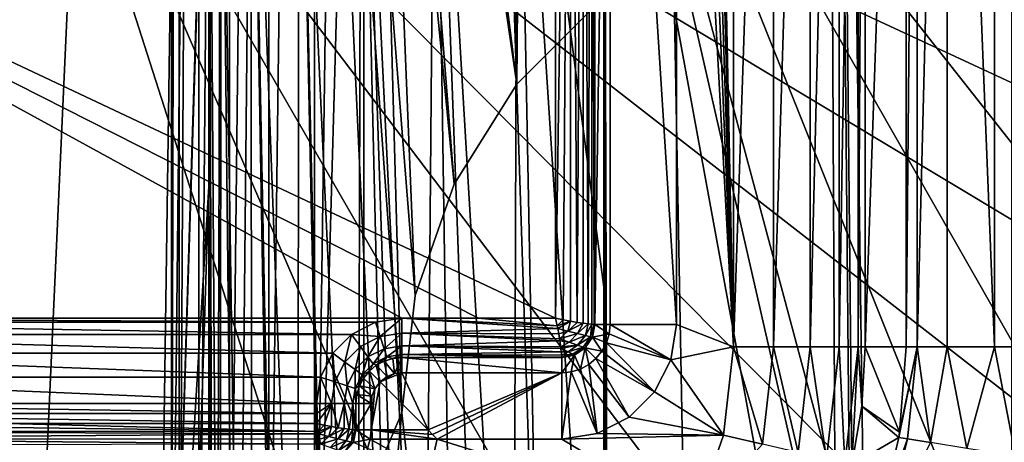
# Model space of a CAD drawing. Header units: metres. Extents: x -105 to 105, y -117 to 62.
# Tile 309 of 382: x 0.1 to 7.57, y -6.52 to -3.32. Entities that reach past the tile are written whole.
import ezdxf

# ---------------------------------------------------------------- set-up
doc = ezdxf.new("R2010")
doc.units = ezdxf.units.M
doc.layers.add('solid_509432_AD150_SW0001', color=7, linetype='CONTINUOUS')
doc.layers.add('solid_509432_AD150_SW0001_01', color=7, linetype='CONTINUOUS')

msp = doc.modelspace()

# ---------------------------------------------------------------- linework, layer by layer
at = {"layer": 'solid_509432_AD150_SW0001'}
for points in [[(3, -6.3, 3.6), (1.356257, 16.4984, 3.6), (0, -13.319448, 3.6)], [(3, -5.581118, 61.150002), (-3, -5.581118, 61.150002), (-4.166118, -1.65602, 61.150002)], [(3.583046, -5.581118, 61.150002), (3, -5.581118, 61.150002), (-4.166118, -1.65602, 61.150002)], [(4.166118, -5.581118, 61.150002), (3.583046, -5.581118, 61.150002), (-4.166118, -1.65602, 61.150002)], [(4.166118, -1.65602, 61.150002), (4.166118, -5.581118, 61.150002), (-4.166118, -1.65602, 61.150002)], [(2.799989, -5.612715, 61.150002), (-2.799994, -5.612713, 61.150002), (-3, -5.581118, 61.150002)], [(3, -5.581118, 61.150002), (2.799989, -5.612715, 61.150002), (-3, -5.581118, 61.150002)], [(2.618759, -5.704926, 61.150002), (-2.618764, -5.704923, 61.150002), (-2.799994, -5.612713, 61.150002)], [(2.799989, -5.612715, 61.150002), (2.618759, -5.704926, 61.150002), (-2.799994, -5.612713, 61.150002)], [(2.474923, -5.848764, 61.150002), (-2.474926, -5.848759, 61.150002), (-2.618764, -5.704923, 61.150002)], [(2.618759, -5.704926, 61.150002), (2.474923, -5.848764, 61.150002), (-2.618764, -5.704923, 61.150002)], [(2.382713, -6.029994, 61.150002), (-2.382715, -6.029988, 61.150002), (-2.474926, -5.848759, 61.150002)], [(2.474923, -5.848764, 61.150002), (2.382713, -6.029994, 61.150002), (-2.474926, -5.848759, 61.150002)], [(2.351118, -6.23, 61.150002), (-2.351118, -6.23, 61.150002), (-2.382715, -6.029988, 61.150002)], [(2.382713, -6.029994, 61.150002), (2.351118, -6.23, 61.150002), (-2.382715, -6.029988, 61.150002)], [(2.351118, -6.305546, 61.150002), (-2.351118, -6.305546, 61.150002), (-2.351118, -6.23, 61.150002)], [(2.351118, -6.23, 61.150002), (2.351118, -6.305546, 61.150002), (-2.351118, -6.23, 61.150002)], [(2.351118, -6.381118, 61.150002), (0, -6.381118, 61.150002), (-2.351118, -6.305546, 61.150002)], [(2.351118, -6.305546, 61.150002), (2.351118, -6.381118, 61.150002), (-2.351118, -6.305546, 61.150002)], [(3.100297, -7.190117, 3.6), (3, -6.3, 3.6), (0, -13.319448, 3.6)], [(2.36483, -6.441228, 61.143917), (-2.351118, -6.381118, 61.150002), (0, -6.381118, 61.150002)]]:
    msp.add_3dface(points, dxfattribs=at)
at = {"layer": 'solid_509432_AD150_SW0001_01'}
for points in [[(1.560201, 19.454649, 71.878479), (-0.001912, 19.454506, 71.878471), (0, -90.568039, 71.879997)], [(1.560201, 19.454649, 71.878479), (0, -90.568039, 71.879997), (6.716792, -90.563103, 71.851799)], [(3.113525, 19.27993, 71.87394), (1.560201, 19.454649, 71.878479), (6.716792, -90.563103, 71.851799)], [(4.649279, 18.989752, 71.866493), (3.113525, 19.27993, 71.87394), (6.716792, -90.563103, 71.851799)], [(6.158848, 18.585764, 71.856293), (4.649279, 18.989752, 71.866493), (6.716792, -90.563103, 71.851799)], [(6.158848, 18.585764, 71.856293), (7.271198, -90.493584, 71.846954), (7.627426, -90.37117, 71.843636)], [(7.633742, 18.070267, 71.843575), (6.158848, 18.585764, 71.856293), (7.627426, -90.37117, 71.843636)], [(6.158848, 18.585764, 71.856293), (7.181343, -90.514397, 71.847771), (7.271198, -90.493584, 71.846954)], [(6.158848, 18.585764, 71.856293), (6.716792, -90.563103, 71.851799), (7.181343, -90.514397, 71.847771)], [(1.25, 17.559322, 0.45), (1.251565, 17.520496, 0.509762), (1.251565, -9.213471, 0.509762)], [(1.251565, -9.237844, 0.509764), (1.25, 17.559322, 0.45), (1.251565, -9.213471, 0.509762)], [(1.251565, -9.262186, 0.509772), (1.25, -9.264232, 0.45), (1.25, 17.559322, 0.45)], [(1.536174, 17.273149, -10.478531), (1.25, 17.559322, 0.45), (1.25, -9.264232, 0.45)], [(1.251565, -9.237844, 0.509764), (1.251565, -9.262186, 0.509772), (1.25, 17.559322, 0.45)], [(1.309158, 17.520496, 0.883952), (1.251565, -9.213471, 0.509762), (1.251565, 17.520496, 0.509762)], [(1.309158, -9.213471, 0.883952), (1.251565, -9.213471, 0.509762), (1.309158, 17.520496, 0.883952)], [(1.309158, -9.213471, 0.883952), (1.309158, 17.520496, 0.883952), (1.458607, 17.520496, 1.231804)], [(1.458607, -9.213471, 1.231804), (1.309158, -9.213471, 0.883952), (1.458607, 17.520496, 1.231804)], [(1.458607, -9.213471, 1.231804), (1.458607, 17.520496, 1.231804), (1.690391, 17.520496, 1.531156)], [(1.690391, -9.213471, 1.531156), (1.458607, -9.213471, 1.231804), (1.690391, 17.520496, 1.531156)], [(1.690391, -9.213471, 1.531156), (1.690391, 17.520496, 1.531156), (1.989743, 17.520496, 1.76294)], [(1.989743, -9.213471, 1.76294), (1.690391, -9.213471, 1.531156), (1.989743, 17.520496, 1.76294)], [(1.989743, -9.213471, 1.76294), (1.989743, 17.520496, 1.76294), (2.337595, 17.520496, 1.912389)], [(2.337595, -9.213471, 1.912389), (1.989743, -9.213471, 1.76294), (2.337595, 17.520496, 1.912389)], [(2.337595, -9.213471, 1.912389), (2.711786, 17.542665, 1.969982), (2.711786, 4.149403, 1.969982)], [(2.337595, -9.213471, 1.912389), (2.337595, 17.520496, 1.912389), (2.711786, 17.542665, 1.969982)], [(1.536174, -0.11237, -10.478531), (1.536174, 17.273149, -10.478531), (1.25, -9.264232, 0.45)], [(-1.356257, 16.4984, 3.6), (0, -13.319448, 3.6), (1.356257, 16.4984, 3.6)], [(3.872695, -3.806017, 3.6), (4.037329, 16.087421, 3.6), (1.356257, 16.4984, 3.6)], [(3.396117, -4.564479, 3.6), (3.872695, -3.806017, 3.6), (1.356257, 16.4984, 3.6)], [(3.100297, -5.409883, 3.6), (3.396117, -4.564479, 3.6), (1.356257, 16.4984, 3.6)], [(3, -6.3, 3.6), (3.100297, -5.409883, 3.6), (1.356257, 16.4984, 3.6)], [(3.872695, -3.806017, 3.6), (4.506017, -3.172695, 3.6), (4.037329, 16.087421, 3.6)], [(2.337595, -9.213471, 1.912389), (2.711786, 4.149403, 1.969982), (2.711786, -9.244412, 1.969982)], [(3, -6.3, 1.977529), (2.711786, -9.244412, 1.969982), (2.711786, 4.149403, 1.969982)], [(3.100256, -5.410061, 1.980155), (3, -6.3, 1.977529), (2.711786, 4.149403, 1.969982)], [(3.395973, -4.564777, 1.987898), (3.100256, -5.410061, 1.980155), (2.711786, 4.149403, 1.969982)], [(3.872438, -3.80634, 2.000375), (3.395973, -4.564777, 1.987898), (2.711786, 4.149403, 1.969982)], [(4.505695, -3.172952, 2.016958), (3.872438, -3.80634, 2.000375), (2.711786, 4.149403, 1.969982)], [(5.334651, 2.897071, 47.150002), (5.517303, 3.2, 47.150002), (5.517303, -5.8, 47.150002)], [(5.822111, 3.2, 47.197586), (5.517303, -5.8, 47.150002), (5.517303, 3.2, 47.150002)], [(5.822111, 3.2, 47.197586), (5.822111, -5.8, 47.197586), (5.517303, -5.8, 47.150002)], [(6.09892, 3.2, 47.336536), (6.09892, -5.8, 47.336536), (5.822111, -5.8, 47.197586)], [(5.822111, 3.2, 47.197586), (6.09892, 3.2, 47.336536), (5.822111, -5.8, 47.197586)], [(6.319935, 3.2, 47.553524), (6.319935, -5.8, 47.553524), (6.09892, -5.8, 47.336536)], [(6.09892, 3.2, 47.336536), (6.319935, 3.2, 47.553524), (6.09892, -5.8, 47.336536)], [(6.463952, 3.2, 47.827736), (6.463952, -5.8, 47.827736), (6.319935, -5.8, 47.553524)], [(6.319935, 3.2, 47.553524), (6.463952, 3.2, 47.827736), (6.319935, -5.8, 47.553524)], [(6.463952, -5.8, 47.827736), (6.51715, 3.2, 48.132549), (6.51715, -5.8, 48.132549)], [(6.463952, 3.2, 47.827736), (6.51715, 3.2, 48.132549), (6.463952, -5.8, 47.827736)], [(6.827847, 3.2, 65.932358), (6.51715, -5.8, 48.132549), (6.51715, 3.2, 48.132549)], [(6.827847, 3.2, 65.932358), (6.827847, -5.8, 65.932358), (6.51715, -5.8, 48.132549)], [(6.91292, 3.2, 66.59124), (6.827847, -5.8, 65.932358), (6.827847, 3.2, 65.932358)], [(6.91292, 3.2, 66.59124), (6.91292, -5.8, 66.59124), (6.827847, -5.8, 65.932358)], [(7.141217, 3.2, 67.215843), (7.140921, -5.8, 67.215248), (6.91292, -5.8, 66.59124)], [(6.91292, 3.2, 66.59124), (7.141217, 3.2, 67.215843), (6.91292, -5.8, 66.59124)], [(7.141217, 3.2, 67.215843), (7.500667, -5.8, 67.773766), (7.140921, -5.8, 67.215248)], [(7.141217, 3.2, 67.215843), (7.501508, 3.2, 67.774803), (7.500667, -5.8, 67.773766)], [(7.501508, 3.2, 67.774803), (7.974517, -5.8, 68.239418), (7.500667, -5.8, 67.773766)], [(7.501508, 3.2, 67.774803), (7.976089, 3.2, 68.240654), (7.974517, -5.8, 68.239418)], [(5.329868, 2.738536, 47.150002), (5.334651, 2.897071, 47.150002), (5.517303, -5.8, 47.150002)], [(5.301718, 2.582449, 47.150002), (5.329868, 2.738536, 47.150002), (5.517303, -5.8, 47.150002)], [(5.250818, 2.432228, 47.150002), (5.301718, 2.582449, 47.150002), (5.517303, -5.8, 47.150002)], [(5.178278, 2.291168, 47.150002), (5.250818, 2.432228, 47.150002), (5.517303, -5.8, 47.150002)], [(4.280318, 2.269053, 61.127415), (4.166118, -5.581118, 61.150002), (4.166118, -1.65602, 61.150002)], [(4.224103, -5.594336, 61.144344), (4.166118, -5.581118, 61.150002), (4.280318, 2.269053, 61.127415)], [(4.279978, -5.604954, 61.127552), (4.224103, -5.594336, 61.144344), (4.280318, 2.269053, 61.127415)], [(4.33162, -5.613688, 61.10022), (4.279978, -5.604954, 61.127552), (4.280318, 2.269053, 61.127415)], [(4.33162, -5.613688, 61.10022), (4.280318, 2.269053, 61.127415), (4.377323, 2.269053, 61.063057)], [(4.377071, -5.620269, 61.063305), (4.33162, -5.613688, 61.10022), (4.377323, 2.269053, 61.063057)], [(4.414474, -5.624958, 61.018284), (4.377071, -5.620269, 61.063305), (4.377323, 2.269053, 61.063057)], [(4.414474, -5.624958, 61.018284), (4.377323, 2.269053, 61.063057), (4.442524, 2.269053, 60.966618)], [(4.442441, -5.628003, 60.966812), (4.414474, -5.624958, 61.018284), (4.442524, 2.269053, 60.966618)], [(4.459886, -5.629498, 60.910831), (4.442441, -5.628003, 60.966812), (4.442524, 2.269053, 60.966618)], [(4.459886, -5.629498, 60.910831), (4.442524, 2.269053, 60.966618), (4.466107, 2.269053, 60.852619)], [(4.459886, -5.629498, 60.910831), (4.466107, 2.269053, 60.852619), (4.466107, -5.63, 60.852619)], [(4.466107, -5.63, 60.852619), (4.466107, 2.269053, 60.852619), (4.581286, 2.269053, 47.654404)], [(4.466107, -5.63, 60.852619), (4.581286, 2.269053, 47.654404), (4.581286, -5.63, 47.654404)], [(4.581286, 2.269053, 47.654404), (5.085688, 2.162364, 47.150002), (5.085688, -5.63, 47.150002)], [(4.581286, -5.63, 47.654404), (4.581286, 2.269053, 47.654404), (5.085688, -5.63, 47.150002)], [(5.085688, 2.162364, 47.150002), (5.178278, 2.291168, 47.150002), (5.517303, -5.8, 47.150002)], [(5.085688, -5.63, 47.150002), (5.085688, 2.162364, 47.150002), (5.517303, -5.8, 47.150002)], [(1.536165, -0.192364, -10.478187), (1.536174, -0.11237, -10.478531), (1.25, -9.264232, 0.45)], [(1.536165, -0.192364, -10.478187), (1.25, -9.264232, 0.45), (1.536138, -0.272353, -10.477155)], [(13.259329, -3.901243, -16.234114), (0, -0.25, -16.299999), (14.174533, -3.22351, -16.246342)], [(12.329649, -4.67089, -16.220224), (0, -0.25, -16.299999), (13.259329, -3.901243, -16.234114)], [(11.386396, -5.539844, -16.204544), (0, -0.25, -16.299999), (12.329649, -4.67089, -16.220224)], [(10.430306, -6.516758, -16.186916), (0, -0.25, -16.299999), (11.386396, -5.539844, -16.204544)], [(9.463707, -7.609659, -16.167194), (0, -0.25, -16.299999), (10.430306, -6.516758, -16.186916)], [(8.491665, -8.824736, -16.145269), (0, -0.25, -16.299999), (9.463707, -7.609659, -16.167194)], [(7.520955, -10.166413, -16.121058), (0, -0.25, -16.299999), (8.491665, -8.824736, -16.145269)], [(6.55984, -11.636592, -16.094528), (0, -0.25, -16.299999), (7.520955, -10.166413, -16.121058)], [(5.620007, -13.231618, -16.065746), (0, -0.25, -16.299999), (6.55984, -11.636592, -16.094528)], [(4.713199, -14.944984, -16.034828), (0, -0.25, -16.299999), (5.620007, -13.231618, -16.065746)], [(0, -16.070114, -16.014524), (0, -0.25, -16.299999), (4.713199, -14.944984, -16.034828)], [(1.534195, -4.583784, -10.402976), (1.536138, -0.272353, -10.477155), (1.25, -9.264232, 0.45)], [(1.559788, -9.060332, -10.660998), (1.536138, -0.272353, -10.477155), (1.534195, -4.583784, -10.402976)], [(1.597319, -9.165579, -10.872513), (1.626039, -0.283653, -11.13155), (1.536138, -0.272353, -10.477155)], [(1.559788, -9.060332, -10.660998), (1.597319, -9.165579, -10.872513), (1.536138, -0.272353, -10.477155)], [(1.597319, -9.165579, -10.872513), (1.624246, -9.22241, -10.98657), (1.626039, -0.283653, -11.13155)], [(1.624246, -9.22241, -10.98657), (1.724135, -9.379189, -11.30107), (1.626039, -0.283653, -11.13155)], [(1.765589, -9.430603, -11.404219), (1.857011, -0.294404, -11.750402), (1.626039, -0.283653, -11.13155)], [(1.724135, -9.379189, -11.30107), (1.765589, -9.430603, -11.404219), (1.626039, -0.283653, -11.13155)], [(1.765589, -9.430603, -11.404219), (1.857284, -9.528292, -11.60028), (1.857011, -0.294404, -11.750402)], [(2.210443, -9.795187, -12.136586), (2.217855, -0.304086, -12.303702), (1.857011, -0.294404, -11.750402)], [(2.041766, -9.683321, -11.91156), (2.210443, -9.795187, -12.136586), (1.857011, -0.294404, -11.750402)], [(2.020709, -9.667655, -11.880082), (2.041766, -9.683321, -11.91156), (1.857011, -0.294404, -11.750402)], [(1.857284, -9.528292, -11.60028), (2.020709, -9.667655, -11.880082), (1.857011, -0.294404, -11.750402)], [(2.210443, -9.795187, -12.136586), (2.423868, -9.909986, -12.368752), (2.217855, -0.304086, -12.303702)], [(2.662687, -10.014083, -12.578785), (2.69107, -0.312229, -12.764618), (2.217855, -0.304086, -12.303702)], [(2.440325, -9.917884, -12.384733), (2.662687, -10.014083, -12.578785), (2.217855, -0.304086, -12.303702)], [(2.423868, -9.909986, -12.368752), (2.440325, -9.917884, -12.384733), (2.217855, -0.304086, -12.303702)], [(2.662687, -10.014083, -12.578785), (2.920684, -10.104715, -12.761205), (2.69107, -0.312229, -12.764618)], [(3.17011, -10.175778, -12.902369), (3.253709, -0.318439, -13.110798), (2.69107, -0.312229, -12.764618)], [(3.017321, -10.134234, -12.819647), (3.17011, -10.175778, -12.902369), (2.69107, -0.312229, -12.764618)], [(2.920684, -10.104715, -12.761205), (3.017321, -10.134234, -12.819647), (2.69107, -0.312229, -12.764618)], [(3.17011, -10.175778, -12.902369), (3.398736, -10.227594, -13.006023), (3.253709, -0.318439, -13.110798)], [(3.845105, -10.306866, -13.147042), (3.878489, -0.322414, -13.325456), (3.253709, -0.318439, -13.110798)], [(3.619827, -10.272785, -13.085388), (3.845105, -10.306866, -13.147042), (3.253709, -0.318439, -13.110798)], [(3.398736, -10.227594, -13.006023), (3.619827, -10.272785, -13.085388), (3.253709, -0.318439, -13.110798)], [(3.845105, -10.306866, -13.147042), (4.071037, -10.336416, -13.190501), (3.878489, -0.322414, -13.325456)], [(3.878489, -0.322414, -13.325456), (4.530583, -10.370557, -13.225327), (4.532846, -5.34726, -13.311753)], [(4.071037, -10.336416, -13.190501), (4.530583, -10.370557, -13.225327), (3.878489, -0.322414, -13.325456)], [(3.878489, -0.322414, -13.325456), (4.532846, -5.34726, -13.311753), (4.53511, -0.323961, -13.39818)], [(4.53511, -0.323961, -13.39818), (4.532846, -5.34726, -13.311753), (4.548667, -10.371302, -13.225315)], [(4.53511, -0.323961, -13.39818), (12.435788, -4.475152, -13.326758), (14.108725, -3.171452, -13.349189)], [(4.53511, -0.323961, -13.39818), (11.578371, -5.248199, -13.313458), (12.435788, -4.475152, -13.326758)], [(4.53511, -0.323961, -13.39818), (10.711084, -6.107227, -13.298678), (11.578371, -5.248199, -13.313458)], [(4.53511, -0.323961, -13.39818), (9.838708, -7.055127, -13.28237), (10.711084, -6.107227, -13.298678)], [(4.53511, -0.323961, -13.39818), (8.966207, -8.094018, -13.264496), (9.838708, -7.055127, -13.28237)], [(4.53511, -0.323961, -13.39818), (8.098138, -9.226183, -13.245017), (8.966207, -8.094018, -13.264496)], [(4.53511, -0.323961, -13.39818), (7.246974, -10.442265, -13.224093), (8.098138, -9.226183, -13.245017)], [(4.53511, -0.323961, -13.39818), (6.84513, -10.431643, -13.224277), (7.246974, -10.442265, -13.224093)], [(4.53511, -0.323961, -13.39818), (6.387159, -10.419597, -13.224483), (6.84513, -10.431643, -13.224277)], [(4.53511, -0.323961, -13.39818), (4.567264, -10.371883, -13.225305), (6.387159, -10.419597, -13.224483)], [(4.53511, -0.323961, -13.39818), (4.548667, -10.371302, -13.225315), (4.567264, -10.371883, -13.225305)], [(3.872695, -3.806017, 3.6), (3.872438, -3.80634, 2.000375), (4.505695, -3.172952, 2.016958)], [(3.872695, -3.806017, 3.6), (4.505695, -3.172952, 2.016958), (4.506017, -3.172695, 3.6)], [(3.396117, -4.564479, 3.6), (3.395973, -4.564777, 1.987898), (3.872438, -3.80634, 2.000375)], [(3.396117, -4.564479, 3.6), (3.872438, -3.80634, 2.000375), (3.872695, -3.806017, 3.6)], [(1.391126, -9.079728, -4.939395), (1.534195, -4.583784, -10.402976), (1.25, -9.264232, 0.45)], [(1.391126, -9.079728, -4.939395), (1.532253, -8.895224, -10.328797), (1.534195, -4.583784, -10.402976)], [(1.559788, -9.060332, -10.660998), (1.534195, -4.583784, -10.402976), (1.532253, -8.895224, -10.328797)], [(3.100297, -5.409883, 3.6), (3.100256, -5.410061, 1.980155), (3.395973, -4.564777, 1.987898)], [(3.100297, -5.409883, 3.6), (3.395973, -4.564777, 1.987898), (3.396117, -4.564479, 3.6)], [(4.532846, -5.34726, -13.311753), (4.530583, -10.370557, -13.225327), (4.548667, -10.371302, -13.225315)], [(3, -6.3, 3.6), (3.100256, -5.410061, 1.980155), (3.100297, -5.409883, 3.6)], [(3, -6.3, 3.6), (3, -6.3, 1.977529), (3.100256, -5.410061, 1.980155)], [(2.834707, -5.721281, 61.127502), (2.799989, -5.612715, 61.150002), (3, -5.581118, 61.150002)], [(2.834707, -5.721281, 61.127502), (3, -5.581118, 61.150002), (3, -5.695101, 61.127502)], [(4.179831, -5.641228, 61.143917), (3, -5.581118, 61.150002), (3.583046, -5.581118, 61.150002)], [(4.183619, -5.660394, 61.139336), (3, -5.695101, 61.127502), (3, -5.581118, 61.150002)], [(4.179831, -5.641228, 61.143917), (4.183619, -5.660394, 61.139336), (3, -5.581118, 61.150002)], [(4.179831, -5.641228, 61.143917), (3.583046, -5.581118, 61.150002), (4.166118, -5.581118, 61.150002)], [(4.179831, -5.641228, 61.143917), (4.166118, -5.581118, 61.150002), (4.224103, -5.594336, 61.144344)], [(4.179831, -5.641228, 61.143917), (4.224103, -5.594336, 61.144344), (4.279978, -5.604954, 61.127552)], [(4.179831, -5.641228, 61.143917), (4.279978, -5.604954, 61.127552), (4.183619, -5.660394, 61.139336)], [(4.260053, -5.680731, 61.122566), (4.183619, -5.660394, 61.139336), (4.279978, -5.604954, 61.127552)], [(4.260053, -5.680731, 61.122566), (4.279978, -5.604954, 61.127552), (4.33162, -5.613688, 61.10022)], [(2.834707, -5.721281, 61.127502), (2.618759, -5.704926, 61.150002), (2.799989, -5.612715, 61.150002)], [(4.183619, -5.660394, 61.139336), (4.190791, -5.699574, 61.125622), (3, -5.695101, 61.127502)], [(4.260053, -5.680731, 61.122566), (4.190791, -5.699574, 61.125622), (4.183619, -5.660394, 61.139336)], [(4.260053, -5.680731, 61.122566), (4.197304, -5.738235, 61.105568), (4.190791, -5.699574, 61.125622)], [(4.332627, -5.698652, 61.082787), (4.197304, -5.738235, 61.105568), (4.260053, -5.680731, 61.122566)], [(4.260053, -5.680731, 61.122566), (4.33162, -5.613688, 61.10022), (4.377071, -5.620269, 61.063305)], [(4.332627, -5.698652, 61.082787), (4.260053, -5.680731, 61.122566), (4.377071, -5.620269, 61.063305)], [(4.332627, -5.698652, 61.082787), (4.377071, -5.620269, 61.063305), (4.414474, -5.624958, 61.018284)], [(4.393232, -5.713093, 61.020214), (4.332627, -5.698652, 61.082787), (4.414474, -5.624958, 61.018284)], [(4.393232, -5.713093, 61.020214), (4.414474, -5.624958, 61.018284), (4.442441, -5.628003, 60.966812)], [(4.433232, -5.722487, 60.939899), (4.393232, -5.713093, 61.020214), (4.442441, -5.628003, 60.966812)], [(4.433232, -5.722487, 60.939899), (4.442441, -5.628003, 60.966812), (4.459886, -5.629498, 60.910831)], [(4.433232, -5.722487, 60.939899), (4.459886, -5.629498, 60.910831), (4.466107, -5.63, 60.852619)], [(4.433232, -5.722487, 60.939899), (4.466107, -5.63, 60.852619), (4.447145, -5.725725, 60.852585)], [(4.447145, -5.725725, 60.852585), (4.466107, -5.63, 60.852619), (4.574247, -5.701461, 47.654404)], [(4.574247, -5.701461, 47.654404), (4.466107, -5.63, 60.852619), (4.581286, -5.63, 47.654404)], [(4.574247, -5.701461, 47.654404), (4.581286, -5.63, 47.654404), (5.043078, -5.899044, 47.150002)], [(4.581286, -5.63, 47.654404), (5.085688, -5.63, 47.150002), (5.043078, -5.899044, 47.150002)], [(5.043078, -5.899044, 47.150002), (5.085688, -5.63, 47.150002), (5.517303, -5.8, 47.150002)], [(2.567258, -5.915595, 61.127502), (2.474923, -5.848764, 61.150002), (2.618759, -5.704926, 61.150002)], [(2.685595, -5.797258, 61.127502), (2.567258, -5.915595, 61.127502), (2.618759, -5.704926, 61.150002)], [(2.834707, -5.721281, 61.127502), (2.685595, -5.797258, 61.127502), (2.618759, -5.704926, 61.150002)], [(2.742691, -5.875844, 61.063137), (2.685595, -5.797258, 61.127502), (2.834707, -5.721281, 61.127502)], [(2.864724, -5.813665, 61.063137), (2.742691, -5.875844, 61.063137), (2.834707, -5.721281, 61.127502)], [(2.864724, -5.813665, 61.063137), (2.834707, -5.721281, 61.127502), (3, -5.695101, 61.127502)], [(2.864724, -5.813665, 61.063137), (3, -5.695101, 61.127502), (3, -5.792239, 61.063137)], [(4.199542, -5.752982, 61.095894), (3, -5.792239, 61.063137), (3, -5.695101, 61.127502)], [(4.197304, -5.738235, 61.105568), (4.199542, -5.752982, 61.095894), (3, -5.695101, 61.127502)], [(4.190791, -5.699574, 61.125622), (4.197304, -5.738235, 61.105568), (3, -5.695101, 61.127502)], [(4.199542, -5.752982, 61.095894), (4.206349, -5.799348, 61.055855), (3, -5.792239, 61.063137)], [(4.270643, -5.763789, 61.076199), (4.197304, -5.738235, 61.105568), (4.332627, -5.698652, 61.082787)], [(4.270643, -5.763789, 61.076199), (4.199542, -5.752982, 61.095894), (4.197304, -5.738235, 61.105568)], [(4.270643, -5.763789, 61.076199), (4.206349, -5.799348, 61.055855), (4.199542, -5.752982, 61.095894)], [(4.270643, -5.763789, 61.076199), (4.332627, -5.698652, 61.082787), (4.393232, -5.713093, 61.020214)], [(4.334674, -5.786196, 61.019604), (4.270643, -5.763789, 61.076199), (4.393232, -5.713093, 61.020214)], [(4.334674, -5.786196, 61.019604), (4.393232, -5.713093, 61.020214), (4.433232, -5.722487, 60.939899)], [(4.377855, -5.801781, 60.940605), (4.334674, -5.786196, 61.019604), (4.433232, -5.722487, 60.939899)], [(4.377855, -5.801781, 60.940605), (4.433232, -5.722487, 60.939899), (4.447145, -5.725725, 60.852585)], [(4.377855, -5.801781, 60.940605), (4.447145, -5.725725, 60.852585), (4.392678, -5.80744, 60.852619)], [(4.392678, -5.80744, 60.852619), (4.447145, -5.725725, 60.852585), (4.519555, -5.833499, 47.654404)], [(4.447145, -5.725725, 60.852585), (4.574247, -5.701461, 47.654404), (4.553411, -5.770154, 47.654404)], [(4.447145, -5.725725, 60.852585), (4.553411, -5.770154, 47.654404), (4.519555, -5.833499, 47.654404)], [(4.574247, -5.701461, 47.654404), (5.043078, -5.899044, 47.150002), (4.553411, -5.770154, 47.654404)], [(2.645844, -5.972691, 61.063137), (2.567258, -5.915595, 61.127502), (2.685595, -5.797258, 61.127502)], [(2.742691, -5.875844, 61.063137), (2.645844, -5.972691, 61.063137), (2.685595, -5.797258, 61.127502)], [(2.781065, -5.928661, 60.966618), (2.742691, -5.875844, 61.063137), (2.864724, -5.813665, 61.063137)], [(2.884899, -5.875755, 60.966618), (2.781065, -5.928661, 60.966618), (2.864724, -5.813665, 61.063137)], [(2.884899, -5.875755, 60.966618), (2.864724, -5.813665, 61.063137), (3, -5.792239, 61.063137)], [(2.884899, -5.875755, 60.966618), (3, -5.792239, 61.063137), (3, -5.857525, 60.966618)], [(4.210605, -5.836633, 61.007202), (3, -5.857525, 60.966618), (3, -5.792239, 61.063137)], [(4.207911, -5.811702, 61.041916), (4.210605, -5.836633, 61.007202), (3, -5.792239, 61.063137)], [(4.206349, -5.799348, 61.055855), (4.207911, -5.811702, 61.041916), (3, -5.792239, 61.063137)], [(4.334674, -5.786196, 61.019604), (4.206349, -5.799348, 61.055855), (4.270643, -5.763789, 61.076199)], [(4.334674, -5.786196, 61.019604), (4.207911, -5.811702, 61.041916), (4.206349, -5.799348, 61.055855)], [(4.262844, -5.837152, 60.995693), (4.207911, -5.811702, 61.041916), (4.334674, -5.786196, 61.019604)], [(4.262844, -5.837152, 60.995693), (4.210605, -5.836633, 61.007202), (4.207911, -5.811702, 61.041916)], [(4.262844, -5.837152, 60.995693), (4.334674, -5.786196, 61.019604), (4.377855, -5.801781, 60.940605)], [(4.298839, -5.85531, 60.928635), (4.262844, -5.837152, 60.995693), (4.377855, -5.801781, 60.940605)], [(4.298839, -5.85531, 60.928635), (4.377855, -5.801781, 60.940605), (4.392678, -5.80744, 60.852619)], [(4.298839, -5.85531, 60.928635), (4.392678, -5.80744, 60.852619), (4.311035, -5.862017, 60.852638)], [(4.311035, -5.862017, 60.852638), (4.392678, -5.80744, 60.852619), (4.355154, -5.968411, 47.654404)], [(4.392678, -5.80744, 60.852619), (4.418499, -5.934555, 47.654404), (4.355154, -5.968411, 47.654404)], [(4.392678, -5.80744, 60.852619), (4.474003, -5.889003, 47.654404), (4.418499, -5.934555, 47.654404)], [(4.392678, -5.80744, 60.852619), (4.519555, -5.833499, 47.654404), (4.474003, -5.889003, 47.654404)], [(4.553411, -5.770154, 47.654404), (4.919408, -6.141772, 47.150002), (4.519555, -5.833499, 47.654404)], [(4.553411, -5.770154, 47.654404), (5.043078, -5.899044, 47.150002), (4.919408, -6.141772, 47.150002)], [(5.043078, -5.899044, 47.150002), (5.517303, -5.8, 47.150002), (5.441846, -6.47056, 47.150002)], [(5.738818, -6.539239, 47.197586), (5.441846, -6.47056, 47.150002), (5.517303, -5.8, 47.150002)], [(5.822111, -5.8, 47.197586), (5.738818, -6.539239, 47.197586), (5.517303, -5.8, 47.150002)], [(6.008688, -6.600835, 47.336536), (5.738818, -6.539239, 47.197586), (5.822111, -5.8, 47.197586)], [(6.09892, -5.8, 47.336536), (6.008688, -6.600835, 47.336536), (5.822111, -5.8, 47.197586)], [(6.224161, -6.650015, 47.553524), (6.008688, -6.600835, 47.336536), (6.09892, -5.8, 47.336536)], [(6.319935, -5.8, 47.553524), (6.224161, -6.650015, 47.553524), (6.09892, -5.8, 47.336536)], [(6.364567, -6.682062, 47.827736), (6.224161, -6.650015, 47.553524), (6.319935, -5.8, 47.553524)], [(6.463952, -5.8, 47.827736), (6.364567, -6.682062, 47.827736), (6.319935, -5.8, 47.553524)], [(6.463952, -5.8, 47.827736), (6.416432, -6.6939, 48.132549), (6.364567, -6.682062, 47.827736)], [(6.463952, -5.8, 47.827736), (6.491891, -6.249778, 48.132549), (6.416432, -6.6939, 48.132549)], [(6.463952, -5.8, 47.827736), (6.51715, -5.8, 48.132549), (6.491891, -6.249778, 48.132549)], [(6.779371, -6.445948, 65.932358), (6.491891, -6.249778, 48.132549), (6.51715, -5.8, 48.132549)], [(6.779371, -6.445948, 65.932358), (6.51715, -5.8, 48.132549), (6.827847, -5.8, 65.932358)], [(6.91292, -5.8, 66.59124), (6.772814, -6.487981, 65.932358), (6.779371, -6.445948, 65.932358)], [(6.838438, -6.498547, 66.510132), (6.772814, -6.487981, 65.932358), (6.91292, -5.8, 66.59124)], [(6.91292, -5.8, 66.59124), (6.779371, -6.445948, 65.932358), (6.827847, -5.8, 65.932358)], [(7.012892, -6.526636, 67.064232), (6.838438, -6.498547, 66.510132), (6.91292, -5.8, 66.59124)], [(7.012892, -6.526636, 67.064232), (6.91292, -5.8, 66.59124), (7.140921, -5.8, 67.215248)], [(7.289621, -6.571193, 67.573822), (7.012892, -6.526636, 67.064232), (7.140921, -5.8, 67.215248)], [(7.289621, -6.571193, 67.573822), (7.140921, -5.8, 67.215248), (7.500667, -5.8, 67.773766)], [(7.658226, -6.630544, 68.019753), (7.289621, -6.571193, 67.573822), (7.500667, -5.8, 67.773766)], [(7.658226, -6.630544, 68.019753), (7.500667, -5.8, 67.773766), (7.974517, -5.8, 68.239418)], [(2.491281, -6.064707, 61.127502), (2.382713, -6.029994, 61.150002), (2.474923, -5.848764, 61.150002)], [(2.567258, -5.915595, 61.127502), (2.491281, -6.064707, 61.127502), (2.474923, -5.848764, 61.150002)], [(2.698661, -6.011065, 60.966618), (2.645844, -5.972691, 61.063137), (2.742691, -5.875844, 61.063137)], [(2.781065, -5.928661, 60.966618), (2.698661, -6.011065, 60.966618), (2.742691, -5.875844, 61.063137)], [(2.884899, -5.875755, 60.966618), (2.806165, -5.939906, 60.852619), (2.781065, -5.928661, 60.966618)], [(2.884899, -5.875755, 60.966618), (2.866484, -5.907665, 60.852619), (2.806165, -5.939906, 60.852619)], [(2.884899, -5.875755, 60.966618), (2.931934, -5.887811, 60.852619), (2.866484, -5.907665, 60.852619)], [(2.944046, -6.003141, 47.647545), (2.866484, -5.907665, 60.852619), (2.931934, -5.887811, 60.852619)], [(2.884899, -5.875755, 60.966618), (3, -5.857525, 60.966618), (2.931934, -5.887811, 60.852619)], [(3, -5.857525, 60.966618), (3, -5.881107, 60.852619), (2.931934, -5.887811, 60.852619)], [(2.944046, -6.003141, 47.647545), (2.931934, -5.887811, 60.852619), (3, -5.881107, 60.852619)], [(2.944046, -6.003141, 47.647545), (3, -5.881107, 60.852619), (3, -5.996286, 47.654404)], [(4.210605, -5.836633, 61.007202), (4.21362, -5.862406, 60.954292), (3, -5.857525, 60.966618)], [(3, -5.857525, 60.966618), (4.215, -5.881107, 60.852619), (3, -5.881107, 60.852619)], [(4.214624, -5.876666, 60.901493), (4.215, -5.881107, 60.852619), (3, -5.857525, 60.966618)], [(4.21362, -5.862406, 60.954292), (4.214624, -5.876666, 60.901493), (3, -5.857525, 60.966618)], [(3, -5.881107, 60.852619), (4.215, -5.881107, 60.852619), (4.215, -5.996286, 47.654404)], [(3, -5.881107, 60.852619), (4.215, -5.996286, 47.654404), (3, -5.996286, 47.654404)], [(4.262844, -5.837152, 60.995693), (4.21362, -5.862406, 60.954292), (4.210605, -5.836633, 61.007202)], [(4.298839, -5.85531, 60.928635), (4.21362, -5.862406, 60.954292), (4.262844, -5.837152, 60.995693)], [(4.298839, -5.85531, 60.928635), (4.214624, -5.876666, 60.901493), (4.21362, -5.862406, 60.954292)], [(4.298839, -5.85531, 60.928635), (4.311035, -5.862017, 60.852638), (4.214624, -5.876666, 60.901493)], [(4.214624, -5.876666, 60.901493), (4.311035, -5.862017, 60.852638), (4.215, -5.881107, 60.852619)], [(4.311035, -5.862017, 60.852638), (4.286461, -5.989247, 47.654404), (4.215, -5.996286, 47.654404)], [(4.215, -5.881107, 60.852619), (4.311035, -5.862017, 60.852638), (4.215, -5.996286, 47.654404)], [(4.311035, -5.862017, 60.852638), (4.355154, -5.968411, 47.654404), (4.286461, -5.989247, 47.654404)], [(4.474003, -5.889003, 47.654404), (4.726772, -6.334407, 47.150002), (4.418499, -5.934555, 47.654404)], [(4.519555, -5.833499, 47.654404), (4.919408, -6.141772, 47.150002), (4.474003, -5.889003, 47.654404)], [(4.474003, -5.889003, 47.654404), (4.919408, -6.141772, 47.150002), (4.726772, -6.334407, 47.150002)], [(4.919408, -6.141772, 47.150002), (5.043078, -5.899044, 47.150002), (5.441846, -6.47056, 47.150002)], [(2.583665, -6.094725, 61.063137), (2.491281, -6.064707, 61.127502), (2.567258, -5.915595, 61.127502)], [(2.645844, -5.972691, 61.063137), (2.583665, -6.094725, 61.063137), (2.567258, -5.915595, 61.127502)], [(2.645755, -6.114899, 60.966618), (2.583665, -6.094725, 61.063137), (2.645844, -5.972691, 61.063137)], [(2.698661, -6.011065, 60.966618), (2.645755, -6.114899, 60.966618), (2.645844, -5.972691, 61.063137)], [(2.781065, -5.928661, 60.966618), (2.753295, -5.983295, 60.852619), (2.698661, -6.011065, 60.966618)], [(2.781065, -5.928661, 60.966618), (2.806165, -5.939906, 60.852619), (2.753295, -5.983295, 60.852619)], [(2.835164, -6.065164, 47.585522), (2.753295, -5.983295, 60.852619), (2.806165, -5.939906, 60.852619)], [(2.888309, -6.024991, 47.625698), (2.806165, -5.939906, 60.852619), (2.866484, -5.907665, 60.852619)], [(2.888309, -6.024991, 47.625698), (2.835164, -6.065164, 47.585522), (2.806165, -5.939906, 60.852619)], [(2.944046, -6.003141, 47.647545), (2.888309, -6.024991, 47.625698), (2.866484, -5.907665, 60.852619)], [(4.355154, -5.968411, 47.654404), (4.484044, -6.458078, 47.150002), (4.286461, -5.989247, 47.654404)], [(4.418499, -5.934555, 47.654404), (4.484044, -6.458078, 47.150002), (4.355154, -5.968411, 47.654404)], [(4.418499, -5.934555, 47.654404), (4.726772, -6.334407, 47.150002), (4.484044, -6.458078, 47.150002)], [(2.465101, -6.23, 61.127502), (2.351118, -6.23, 61.150002), (2.382713, -6.029994, 61.150002)], [(2.491281, -6.064707, 61.127502), (2.465101, -6.23, 61.127502), (2.382713, -6.029994, 61.150002)], [(2.698661, -6.011065, 60.966618), (2.677665, -6.096484, 60.852619), (2.645755, -6.114899, 60.966618)], [(2.698661, -6.011065, 60.966618), (2.709906, -6.036165, 60.852619), (2.677665, -6.096484, 60.852619)], [(2.79499, -6.11831, 47.625698), (2.677665, -6.096484, 60.852619), (2.709906, -6.036165, 60.852619)], [(2.698661, -6.011065, 60.966618), (2.753295, -5.983295, 60.852619), (2.709906, -6.036165, 60.852619)], [(2.79499, -6.11831, 47.625698), (2.709906, -6.036165, 60.852619), (2.753295, -5.983295, 60.852619)], [(2.835164, -6.065164, 47.585522), (2.79499, -6.11831, 47.625698), (2.753295, -5.983295, 60.852619)], [(2.944046, -6.003141, 47.647545), (3, -5.996286, 47.654404), (2.835164, -6.065164, 47.585522)], [(3.2, -6.43, 47.220688), (2.835164, -6.065164, 47.585522), (3, -5.996286, 47.654404)], [(2.944046, -6.003141, 47.647545), (2.835164, -6.065164, 47.585522), (2.888309, -6.024991, 47.625698)], [(3.2, -6.43, 47.220688), (3, -5.996286, 47.654404), (4.215, -5.996286, 47.654404)], [(3.233315, -6.464009, 47.18668), (3.2, -6.43, 47.220688), (4.215, -5.996286, 47.654404)], [(3.233315, -6.464009, 47.18668), (4.215, -5.996286, 47.654404), (3.267813, -6.500688, 47.150002)], [(4.215, -5.996286, 47.654404), (4.215, -6.500688, 47.150002), (3.267813, -6.500688, 47.150002)], [(4.286461, -5.989247, 47.654404), (4.484044, -6.458078, 47.150002), (4.215, -6.500688, 47.150002)], [(4.286461, -5.989247, 47.654404), (4.215, -6.500688, 47.150002), (4.215, -5.996286, 47.654404)], [(2.562239, -6.23, 61.063137), (2.465101, -6.23, 61.127502), (2.491281, -6.064707, 61.127502)], [(2.583665, -6.094725, 61.063137), (2.562239, -6.23, 61.063137), (2.491281, -6.064707, 61.127502)], [(2.627525, -6.23, 60.966618), (2.562239, -6.23, 61.063137), (2.583665, -6.094725, 61.063137)], [(2.645755, -6.114899, 60.966618), (2.627525, -6.23, 60.966618), (2.583665, -6.094725, 61.063137)], [(2.645755, -6.114899, 60.966618), (2.651107, -6.23, 60.852619), (2.627525, -6.23, 60.966618)], [(2.645755, -6.114899, 60.966618), (2.677665, -6.096484, 60.852619), (2.657811, -6.161934, 60.852619)], [(2.645755, -6.114899, 60.966618), (2.657811, -6.161934, 60.852619), (2.651107, -6.23, 60.852619)], [(2.773141, -6.174047, 47.647549), (2.657811, -6.161934, 60.852619), (2.677665, -6.096484, 60.852619)], [(2.79499, -6.11831, 47.625698), (2.773141, -6.174047, 47.647549), (2.677665, -6.096484, 60.852619)], [(2.766286, -6.43, 47.654404), (2.79499, -6.11831, 47.625698), (2.835164, -6.065164, 47.585522)], [(3.2, -6.43, 47.220688), (2.766286, -6.43, 47.654404), (2.835164, -6.065164, 47.585522)], [(2.766286, -6.43, 47.654404), (2.773141, -6.174047, 47.647549), (2.79499, -6.11831, 47.625698)], [(2.766286, -6.23, 47.654404), (2.651107, -6.23, 60.852619), (2.657811, -6.161934, 60.852619)], [(2.773141, -6.174047, 47.647549), (2.766286, -6.23, 47.654404), (2.657811, -6.161934, 60.852619)], [(2.766286, -6.43, 47.654404), (2.766286, -6.23, 47.654404), (2.773141, -6.174047, 47.647549)], [(4.726772, -6.334407, 47.150002), (4.919408, -6.141772, 47.150002), (5.441846, -6.47056, 47.150002)], [(2.465101, -6.23, 61.127502), (2.351118, -6.381118, 61.150002), (2.351118, -6.305546, 61.150002)], [(2.409103, -6.394335, 61.144344), (2.351118, -6.381118, 61.150002), (2.465101, -6.23, 61.127502)], [(2.465101, -6.23, 61.127502), (2.351118, -6.305546, 61.150002), (2.351118, -6.23, 61.150002)], [(2.464978, -6.404954, 61.127552), (2.409103, -6.394335, 61.144344), (2.465101, -6.23, 61.127502)], [(2.51662, -6.413688, 61.10022), (2.464978, -6.404954, 61.127552), (2.465101, -6.23, 61.127502)], [(2.51662, -6.413688, 61.10022), (2.465101, -6.23, 61.127502), (2.562239, -6.23, 61.063137)], [(2.562071, -6.420269, 61.063305), (2.51662, -6.413688, 61.10022), (2.562239, -6.23, 61.063137)], [(2.599474, -6.424957, 61.018284), (2.562071, -6.420269, 61.063305), (2.562239, -6.23, 61.063137)], [(2.599474, -6.424957, 61.018284), (2.562239, -6.23, 61.063137), (2.627525, -6.23, 60.966618)], [(2.627442, -6.428003, 60.966812), (2.599474, -6.424957, 61.018284), (2.627525, -6.23, 60.966618)], [(2.644886, -6.429499, 60.910831), (2.627442, -6.428003, 60.966812), (2.627525, -6.23, 60.966618)], [(2.644886, -6.429499, 60.910831), (2.627525, -6.23, 60.966618), (2.651107, -6.23, 60.852619)], [(2.644886, -6.429499, 60.910831), (2.651107, -6.23, 60.852619), (2.651107, -6.43, 60.852619)], [(2.651107, -6.43, 60.852619), (2.651107, -6.23, 60.852619), (2.766286, -6.23, 47.654404)], [(2.651107, -6.43, 60.852619), (2.766286, -6.23, 47.654404), (2.766286, -6.43, 47.654404)], [(6.772814, -6.487981, 65.932358), (6.416432, -6.6939, 48.132549), (6.491891, -6.249778, 48.132549)], [(6.779371, -6.445948, 65.932358), (6.772814, -6.487981, 65.932358), (6.491891, -6.249778, 48.132549)], [(3, -6.3, 1.977529), (3.100256, -7.189939, 1.980155), (2.711786, -9.244412, 1.969982)], [(3.100297, -7.190117, 3.6), (3.100256, -7.189939, 1.980155), (3, -6.3, 1.977529)], [(3.100297, -7.190117, 3.6), (3, -6.3, 1.977529), (3, -6.3, 3.6)], [(4.484044, -6.458078, 47.150002), (4.726772, -6.334407, 47.150002), (5.441846, -6.47056, 47.150002)], [(-2.364335, -6.439103, 61.144344), (-2.351118, -6.381118, 61.150002), (2.36483, -6.441228, 61.143917)], [(2.36483, -6.441228, 61.143917), (0, -6.381118, 61.150002), (2.351118, -6.381118, 61.150002)], [(2.36483, -6.441228, 61.143917), (2.351118, -6.381118, 61.150002), (2.409103, -6.394335, 61.144344)], [(2.36483, -6.441228, 61.143917), (2.409103, -6.394335, 61.144344), (2.464978, -6.404954, 61.127552)], [(2.36483, -6.441228, 61.143917), (2.464978, -6.404954, 61.127552), (2.368619, -6.460394, 61.139336)], [(2.445053, -6.480731, 61.122566), (2.368619, -6.460394, 61.139336), (2.464978, -6.404954, 61.127552)], [(2.445053, -6.480731, 61.122566), (2.464978, -6.404954, 61.127552), (2.51662, -6.413688, 61.10022)], [(2.445053, -6.480731, 61.122566), (2.51662, -6.413688, 61.10022), (2.562071, -6.420269, 61.063305)], [(2.517627, -6.498652, 61.082787), (2.445053, -6.480731, 61.122566), (2.562071, -6.420269, 61.063305)], [(2.517627, -6.498652, 61.082787), (2.562071, -6.420269, 61.063305), (2.599474, -6.424957, 61.018284)], [(2.578232, -6.513093, 61.020214), (2.517627, -6.498652, 61.082787), (2.599474, -6.424957, 61.018284)], [(2.578232, -6.513093, 61.020214), (2.599474, -6.424957, 61.018284), (2.627442, -6.428003, 60.966812)], [(2.618232, -6.522487, 60.939899), (2.578232, -6.513093, 61.020214), (2.627442, -6.428003, 60.966812)], [(2.618232, -6.522487, 60.939899), (2.627442, -6.428003, 60.966812), (2.644886, -6.429499, 60.910831)], [(-2.383688, -6.54662, 61.10022), (-2.374954, -6.494978, 61.127552), (2.382304, -6.538235, 61.105568)], [(-2.374954, -6.494978, 61.127552), (-2.364335, -6.439103, 61.144344), (2.368619, -6.460394, 61.139336)], [(-2.374954, -6.494978, 61.127552), (2.368619, -6.460394, 61.139336), (2.375791, -6.499574, 61.125622)], [(-2.374954, -6.494978, 61.127552), (2.375791, -6.499574, 61.125622), (2.382304, -6.538235, 61.105568)], [(-2.364335, -6.439103, 61.144344), (2.36483, -6.441228, 61.143917), (2.368619, -6.460394, 61.139336)], [(2.445053, -6.480731, 61.122566), (2.375791, -6.499574, 61.125622), (2.368619, -6.460394, 61.139336)], [(2.445053, -6.480731, 61.122566), (2.382304, -6.538235, 61.105568), (2.375791, -6.499574, 61.125622)], [(2.517627, -6.498652, 61.082787), (2.382304, -6.538235, 61.105568), (2.445053, -6.480731, 61.122566)], [(2.455643, -6.563788, 61.076199), (2.382304, -6.538235, 61.105568), (2.517627, -6.498652, 61.082787)], [(2.455643, -6.563788, 61.076199), (2.517627, -6.498652, 61.082787), (2.578232, -6.513093, 61.020214)], [(2.618232, -6.522487, 60.939899), (2.644886, -6.429499, 60.910831), (2.651107, -6.43, 60.852619)], [(2.618232, -6.522487, 60.939899), (2.651107, -6.43, 60.852619), (2.632145, -6.525725, 60.852585)], [(2.632145, -6.525725, 60.852585), (2.651107, -6.43, 60.852619), (2.759247, -6.501462, 47.654404)], [(2.632145, -6.525725, 60.852585), (2.759247, -6.501462, 47.654404), (2.738411, -6.570153, 47.654404)], [(2.759247, -6.501462, 47.654404), (2.651107, -6.43, 60.852619), (2.766286, -6.43, 47.654404)], [(2.759247, -6.501462, 47.654404), (3.208852, -6.752273, 47.150002), (2.738411, -6.570153, 47.654404)], [(2.759247, -6.501462, 47.654404), (2.766286, -6.43, 47.654404), (3.267813, -6.500688, 47.150002)], [(2.759247, -6.501462, 47.654404), (3.267813, -6.500688, 47.150002), (3.208852, -6.752273, 47.150002)], [(3.233315, -6.464009, 47.18668), (3.267813, -6.500688, 47.150002), (2.766286, -6.43, 47.654404)], [(3.233315, -6.464009, 47.18668), (2.766286, -6.43, 47.654404), (3.2, -6.43, 47.220688)], [(3.208852, -6.752273, 47.150002), (3.267813, -6.500688, 47.150002), (5.218742, -7.108645, 47.150002)], [(3.267813, -6.500688, 47.150002), (4.215, -6.500688, 47.150002), (5.218742, -7.108645, 47.150002)], [(4.215, -6.500688, 47.150002), (4.484044, -6.458078, 47.150002), (5.441846, -6.47056, 47.150002)], [(4.215, -6.500688, 47.150002), (5.441846, -6.47056, 47.150002), (5.218742, -7.108645, 47.150002)], [(5.738818, -6.539239, 47.197586), (5.218742, -7.108645, 47.150002), (5.441846, -6.47056, 47.150002)], [(6.772814, -6.487981, 65.932358), (6.635027, -7.077425, 65.932358), (6.416432, -6.6939, 48.132549)], [(6.838438, -6.498547, 66.510132), (6.608901, -7.159115, 65.932358), (6.635027, -7.077425, 65.932358)], [(6.838438, -6.498547, 66.510132), (6.672005, -7.179994, 66.510132), (6.608901, -7.159115, 65.932358)], [(6.838438, -6.498547, 66.510132), (6.635027, -7.077425, 65.932358), (6.772814, -6.487981, 65.932358)], [(7.012892, -6.526636, 67.064232), (6.672005, -7.179994, 66.510132), (6.838438, -6.498547, 66.510132)], [(2.519674, -6.586196, 61.019604), (2.455643, -6.563788, 61.076199), (2.578232, -6.513093, 61.020214)], [(2.519674, -6.586196, 61.019604), (2.578232, -6.513093, 61.020214), (2.618232, -6.522487, 60.939899)], [(2.562855, -6.60178, 60.940605), (2.519674, -6.586196, 61.019604), (2.618232, -6.522487, 60.939899)], [(2.562855, -6.60178, 60.940605), (2.618232, -6.522487, 60.939899), (2.632145, -6.525725, 60.852585)]]:
    msp.add_3dface(points, dxfattribs=at)

doc.saveas('drawing.dxf')
